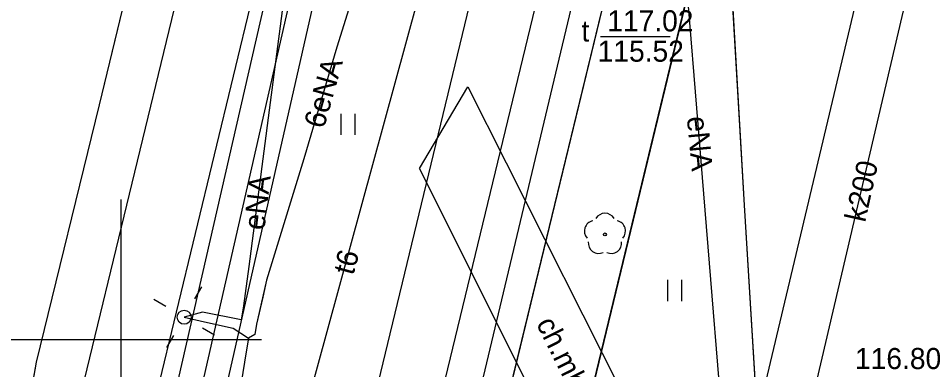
# Model space of a CAD drawing. Extents: x 6424617 to 6425697, y 5665845 to 5667190.
# Drawn here: x 6425396.34 to 6425428.81, y 5666498.94 to 5666511.44 of the extents above; entities that cross this region are included whole.
import ezdxf

# ---------------------------------------------------------------- set-up
doc = ezdxf.new("R2010")
doc.units = 0
for name, color, linetype in [('Warstwa 1', 7, 'Continuous'), ('Warstwa 10', 7, 'Continuous'), ('Warstwa 11', 7, 'Continuous'), ('Warstwa 12', 7, 'Continuous'), ('Warstwa 13', 7, 'Continuous'), ('Warstwa 14', 7, 'Continuous'), ('Warstwa 15', 7, 'Continuous'), ('Warstwa 2', 7, 'Continuous'), ('Warstwa 4', 7, 'Continuous'), ('Warstwa 5', 7, 'Continuous'), ('Warstwa 6', 7, 'Continuous'), ('Warstwa 61', 7, 'Continuous'), ('Warstwa 63', 7, 'Continuous'), ('Warstwa 8', 7, 'Continuous'), ('Warstwa 9', 7, 'Continuous')]:
    doc.layers.add(name, color=color, linetype=linetype)

msp = doc.modelspace()

# ---------------------------------------------------------------- linework, layer by layer
at = {"layer": 'Warstwa 1'}
for p, q in [((6425410.054, 5666482.642), (6425433.754, 5666580.312)), ((6425410.054, 5666482.642), (6425433.754, 5666580.312)), ((6425412.836, 5666481.999), (6425436.256, 5666578.862)), ((6425412.836, 5666481.999), (6425436.256, 5666578.862))]:
    msp.add_line(p, q, dxfattribs=at)
at = {"layer": 'Warstwa 10'}
msp.add_lwpolyline([(6425408.526, 5666486.136), (6425415.189, 5666513.682), (6425415.8, 5666514.595), (6425416.059, 5666515.322), (6425416.046, 5666515.972), (6425415.903, 5666516.524), (6425415.527, 5666516.858), (6425414.977, 5666516.815), (6425414.617, 5666516.009), (6425414.558, 5666515.29), (6425414.733, 5666514.858), (6425415.232, 5666514.782), (6425415.536, 5666515.098), (6425427.199, 5666563.24)], dxfattribs=at)
at = {"layer": 'Warstwa 11'}
msp.add_circle((6425417.219, 5666503.757), 0.05, dxfattribs=at)
for centre, start, end in [((6425416.862, 5666503.873), 102.1471, 221.8529), ((6425417.219, 5666504.132), 30.1471, 149.8529), ((6425417.576, 5666503.873), 318.1471, 77.8529), ((6425416.999, 5666503.454), 174.1471, 293.8529), ((6425417.439, 5666503.454), 246.1471, 5.8529)]:
    msp.add_arc(centre, 0.375, start, end, dxfattribs=at)
at = {"layer": 'Warstwa 12'}
for points in [[(6425424.798, 5666563.269), (6425407.429, 5666491.384), (6425382.182, 5666389.031), (6425381.68, 5666386.39)], [(6425428.997, 5666563.219), (6425416.238, 5666512.78), (6425403.639, 5666459.878), (6425390.212, 5666406.396)], [(6425380.898, 5666313.781), (6425400.051, 5666402.067), (6425408.909, 5666440.823), (6425416.154, 5666473.488), (6425420.109, 5666487.161), (6425420.685, 5666489.264), (6425421.019, 5666490.41), (6425433.788, 5666544.17), (6425438.345, 5666557.965), (6425447.158, 5666555.689), (6425449.696, 5666562.969)], [(6425414.219, 5666544.781), (6425413.902, 5666542.95), (6425412.675, 5666533.274), (6425412.329, 5666530.338), (6425411.325, 5666522.519), (6425411.212, 5666521.461), (6425411.313, 5666520.709), (6425411.416, 5666520.148), (6425411.4, 5666519.618), (6425411.292, 5666518.95), (6425411.046, 5666518.433), (6425410.711, 5666518.057), (6425410.276, 5666517.642), (6425409.932, 5666517.316), (6425409.748, 5666516.998), (6425409.593, 5666516.56), (6425408.813, 5666514.069), (6425407.679, 5666510.413), (6425406.501, 5666506.437), (6425405.179, 5666502.132), (6425405.041, 5666501.524), (6425404.82, 5666500.566), (6425404.758, 5666500.196), (6425404.534, 5666500.06)], [(6425430.866, 5666491.752), (6425422.292, 5666493.165), (6425421.525, 5666493.395), (6425421.226, 5666493.518), (6425421.086, 5666493.51), (6425421.004, 5666493.361), (6425420.587, 5666492.746), (6425419.277, 5666491.131), (6425418.306, 5666490.183), (6425417.456, 5666489.363), (6425416.497, 5666488.625), (6425415.6, 5666488.076), (6425414.582, 5666487.458), (6425415.767, 5666487.844), (6425417.372, 5666489.034), (6425419.577, 5666491.078), (6425421.182, 5666493.199), (6425421.533, 5666494.084), (6425421.53, 5666495.475), (6425419.944, 5666514.935), (6425419.929, 5666520.306), (6425420.044, 5666520.674)], [(6425395.979, 5666472.131), (6425406.757, 5666519.155)], [(6425408.386, 5666518.801), (6425397.699, 5666471.725)], [(6425363.057, 5666313.996), (6425363.589, 5666315.638), (6425368.024, 5666336.247), (6425374.227, 5666364.401), (6425379.433, 5666385.463), (6425383.671, 5666403.831), (6425384.666, 5666408.47), (6425384.841, 5666409.038), (6425384.956, 5666409.631), (6425387.736, 5666421.374), (6425394.087, 5666447.16), (6425401.357, 5666476.231), (6425405.643, 5666491.609), (6425405.786, 5666494.624), (6425411.34, 5666514.966), (6425411.306, 5666515.732)], [(6425424.641, 5666498.037), (6425428.542, 5666514.711)], [(6425405.955, 5666513.434), (6425405.271, 5666508.171), (6425404.544, 5666502.61), (6425404.423, 5666501.651), (6425404.357, 5666501.212), (6425404.271, 5666500.723), (6425402.905, 5666500.99), (6425402.247, 5666500.81), (6425402.97, 5666500.644), (6425403.988, 5666500.416), (6425404.534, 5666500.06)], [(6425404.534, 5666500.06), (6425404.437, 5666499.511), (6425404.285, 5666498.543), (6425404.217, 5666497.903), (6425404.369, 5666497.222), (6425404.905, 5666496.825), (6425405.857, 5666496.224), (6425408.341, 5666494.834), (6425409.304, 5666494.262), (6425409.602, 5666494.108), (6425409.66, 5666493.888), (6425409.575, 5666493.499), (6425408.407, 5666488.682), (6425407.69, 5666485.671), (6425406.821, 5666482.441), (6425405.982, 5666479.161), (6425405.457, 5666477.107), (6425405.313, 5666476.809), (6425405.181, 5666476.66), (6425404.97, 5666476.553), (6425404.728, 5666476.426), (6425401.871, 5666474.97)]]:
    msp.add_lwpolyline(points, dxfattribs=at)
at = {"layer": 'Warstwa 14'}
msp.add_line((6425417.065, 5666510.796), (6425419.533, 5666510.796), dxfattribs=at)
at = {"layer": 'Warstwa 2'}
msp.add_circle((6425402.247, 5666500.81), 0.25, dxfattribs=at)
at = {"layer": 'Warstwa 4'}
for points in [[(6425402.623, 5666501.459), (6425402.874, 5666501.891)], [(6425401.598, 5666501.186), (6425401.166, 5666501.437)], [(6425402.896, 5666500.434), (6425403.328, 5666500.183)], [(6425401.871, 5666500.161), (6425401.62, 5666499.729)]]:
    msp.add_lwpolyline(points, dxfattribs=at)
at = {"layer": 'Warstwa 5'}
for p, q in [((6425421.237, 5666520.763), (6425422.173, 5666504.791)), ((6425399.42, 5666490.41), (6425405.64, 5666516.17)), ((6425410.622, 5666506.097), (6425412.336, 5666509)), ((6425412.336, 5666509), (6425419.874, 5666494.068)), ((6425407.832, 5666507.298), (6425407.832, 5666508.048)), ((6425408.332, 5666507.298), (6425408.332, 5666508.048)), ((6425410.622, 5666506.097), (6425417.074, 5666493.169)), ((6425422.173, 5666504.791), (6425422.606, 5666497.631)), ((6425419.451, 5666501.386), (6425419.451, 5666502.136)), ((6425419.951, 5666501.386), (6425419.951, 5666502.136))]:
    msp.add_line(p, q, dxfattribs=at)
at = {"layer": 'Warstwa 6'}
for points in [[(6425386.659, 5666386.227), (6425410.054, 5666482.642), (6425433.754, 5666580.312), (6425463.303, 5666702.097), (6425474.6, 5666748.65), (6425473.47, 5666747.98), (6425465.93, 5666741.65), (6425451.88, 5666727.39), (6425441.06, 5666708.4), (6425429.67, 5666678.16), (6425407.73, 5666588.9), (6425390.68, 5666508.89), (6425364.93, 5666402.71), (6425352.06, 5666353.98)], [(6425421.237, 5666520.763), (6425422.173, 5666504.791), (6425422.606, 5666497.631)], [(6425396.736, 5666497.733), (6425397, 5666499.21), (6425399.23, 5666508.36), (6425401.42, 5666517.38)]]:
    msp.add_lwpolyline(points, dxfattribs=at)
for points in [[(6425433.754, 5666580.312), (6425436.256, 5666578.862), (6425412.836, 5666481.999), (6425410.054, 5666482.642)], [(6425412.836, 5666481.999), (6425414.841, 5666481.544), (6425426.498, 5666478.714), (6425446.546, 5666561.317), (6425434.889, 5666564.147), (6425438.183, 5666577.748), (6425436.256, 5666578.862)]]:
    msp.add_lwpolyline(points, close=True, dxfattribs=at)
at = {"layer": 'Warstwa 61'}
msp.add_lwpolyline([(6425418.903, 5666563.341), (6425418.852, 5666563.142), (6425407.93, 5666520.767), (6425407.753, 5666519.862), (6425407.572, 5666518.978), (6425396.839, 5666471.928), (6425396.703, 5666471.243), (6425396.496, 5666470.567), (6425385.286, 5666423.635), (6425385.173, 5666423.021)], dxfattribs=at)
at = {"layer": 'Warstwa 63'}
for p, q in [((6425400, 5666505), (6425400, 5666495)), ((6425405, 5666500), (6425395, 5666500))]:
    msp.add_line(p, q, dxfattribs=at)
at = {"layer": 'Warstwa 8'}
for p, q in [((6425421.237, 5666520.763), (6425422.173, 5666504.791)), ((6425399.23, 5666508.36), (6425401.42, 5666517.38)), ((6425397, 5666499.21), (6425399.23, 5666508.36)), ((6425422.173, 5666504.791), (6425422.606, 5666497.631)), ((6425396.736, 5666497.733), (6425397, 5666499.21))]:
    msp.add_line(p, q, dxfattribs=at)
msp.add_lwpolyline([(6425408.813, 5666514.069), (6425407.679, 5666510.413), (6425406.501, 5666506.437), (6425405.179, 5666502.132), (6425404.82, 5666500.566), (6425404.758, 5666500.196), (6425404.534, 5666500.06), (6425404.437, 5666499.511), (6425404.285, 5666498.543)], dxfattribs=at)
at = {"layer": 'Warstwa 9'}
for p, q in [((6425397.43, 5666493.34), (6425403.12, 5666516.8)), ((6425399.42, 5666490.41), (6425405.64, 5666516.17)), ((6425410.622, 5666506.097), (6425412.336, 5666509)), ((6425412.336, 5666509), (6425419.874, 5666494.068)), ((6425410.622, 5666506.097), (6425417.074, 5666493.169))]:
    msp.add_line(p, q, dxfattribs=at)

# ---------------------------------------------------------------- texts
at = {"layer": 'Warstwa 13'}
for s, rotation, p in [('6eNA', 74.1866, (6425407.216, 5666507.485)), ('eNA', 275.3463, (6425420.129, 5666507.925)), ('k200', 77.5212, (6425426.473, 5666504.158)), ('eNA', 83.245, (6425405.099, 5666503.886)), ('t6', 74.7309, (6425408.264, 5666502.276))]:
    msp.add_text(s, height=0.75, rotation=rotation, dxfattribs=at).set_placement(p)
at = {"layer": 'Warstwa 14'}
msp.add_text('115.52', height=0.75, dxfattribs=at).set_placement((6425416.959, 5666509.897))
at = {"layer": 'Warstwa 15'}
for s, p in [('117.02', (6425417.3, 5666510.975)), ('116.80', (6425426.114, 5666498.966))]:
    msp.add_text(s, height=0.75, dxfattribs=at).set_placement(p)
at = {"layer": 'Warstwa 5'}
msp.add_text('t', height=0.75, dxfattribs=at).set_placement((6425416.383, 5666510.615))
at = {"layer": 'Warstwa 9'}
msp.add_text('ch.mb.', height=0.75, rotation=296.5228, dxfattribs=at).set_placement((6425414.756, 5666500.588))

doc.saveas('drawing.dxf')
